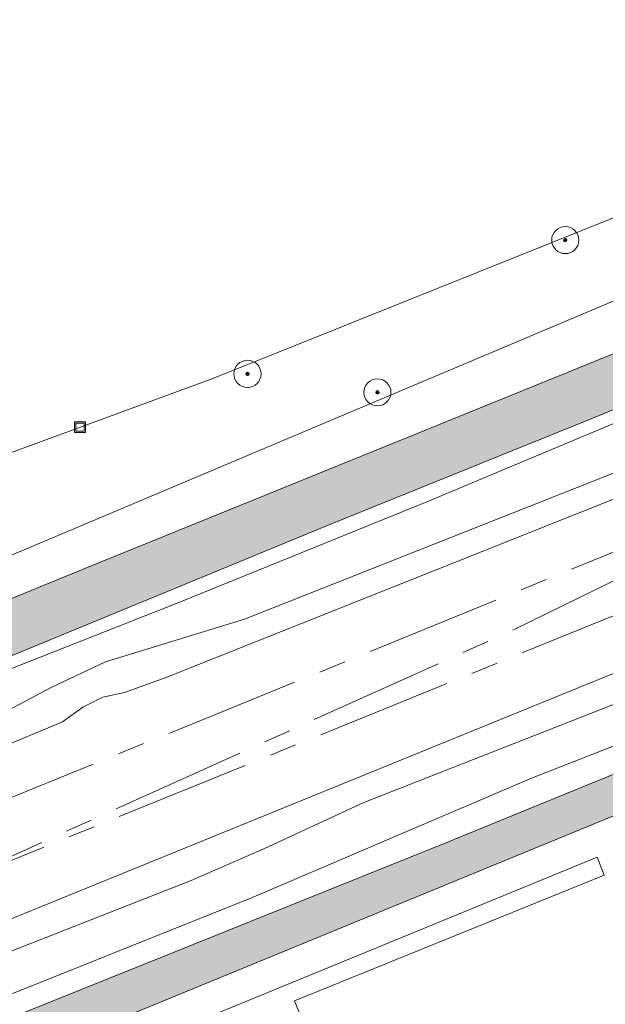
# Model space of a CAD drawing. Header units: metres. Extents: x 125349 to 128236, y 501602 to 503797.
# Tile 566 of 656: x 127025 to 127068, y 502907 to 502979. Entities that reach past the tile are written whole.
import ezdxf

# ---------------------------------------------------------------- set-up
doc = ezdxf.new("R2010")
doc.units = ezdxf.units.M
doc.linetypes.add('AM-AS-SO', pattern=[16, 10, -2, 2, -2])
doc.layers.get('0').update_dxf_attribs({"linetype": 'CONTINUOUS'})
for name, color, linetype, lineweight in [('B-WE-AM-AS_SPOOR_TREIN-G', 10, 'AM-AS-SO', 18), ('B-WE-GR-BOOM-S-500', 90, 'CONTINUOUS', 18), ('B-WE-GR-GRAS-GV', 60, 'CONTINUOUS', 13), ('B-WE-GR-GROENVOORZIENING-GV', 80, 'CONTINUOUS', 18), ('B-WE-GR-RIET-GV', 120, 'CONTINUOUS', 13), ('B-WE-GW-TALUD_KRUIN-G', 90, 'CONTINUOUS', 18), ('B-WE-IE-MEUBILAIR_WEGMEUBILAIR_AFVALBAK-S', 7, 'CONTINUOUS', 18), ('B-WE-OG-TERREIN_OEVER-GV', 7, 'CONTINUOUS', 18), ('B-WE-OG-WATER-GV', 130, 'CONTINUOUS', 18), ('B-WE-OG-WATER_SLOOT-GV', 120, 'CONTINUOUS', 18), ('B-WE-VH-HALFVERHARDING-GV', 130, 'CONTINUOUS', 18), ('B-WE-VH-ONVERHARD-GV', 252, 'CONTINUOUS', 18)]:
    doc.layers.add(name, color=color, linetype=linetype, lineweight=lineweight)
doc.layers.add('B-WE-OG-WATER-V', color=7, linetype='CONTINUOUS', lineweight=18, true_color=0xbee8ff)
doc.layers.add('B-WE-OG-WATER_SLOOT-V', color=7, linetype='CONTINUOUS', lineweight=18, true_color=0x73e9ff)

# ---------------------------------------------------------------- blocks, each defined once
blk = doc.blocks.new('SIE-WEG_AFVALBAK-SO')
at = {"color": 0, "linetype": 'ByBlock', "lineweight": 18}
for points in [[(-2, -2), (2, -2), (2, 2), (-2, 2)], [(-1.5, -1.5), (1.5, -1.5), (1.5, 1.5), (-1.5, 1.5)]]:
    blk.add_lwpolyline(points, close=True, dxfattribs=at)
blk = doc.blocks.new('SGR-BOOM_01-SO')
at = {"linetype": 'ByBlock', "lineweight": 18}
h = blk.add_hatch(color=0, dxfattribs=at)
h.dxf.hatch_style = 1
edge = h.paths.add_edge_path()
edge.add_arc((0, 0), 0.25, 0, 360)
at = {"color": 0, "linetype": 'ByBlock', "lineweight": 18}
for radius in [2, 0.25]:
    blk.add_circle((0, 0), radius, dxfattribs=at)

msp = doc.modelspace()

# ---------------------------------------------------------------- hatches: boundary and pattern name
at = {"layer": 'B-WE-OG-WATER-V'}
msp.add_hatch(color=256, dxfattribs=at).paths.add_polyline_path([(126925.692, 502862.179), (126926.725, 502862.599), (126929.444, 502863.705), (126998.342, 502891.735), (127000, 502892.411), (127068.237, 502920.434), (127146.516, 502952.024), (127196.733, 502973.001), (127260.705, 502998.784), (127260.857, 502998.82), (127261.013, 502998.828), (127261.168, 502998.808), (127261.317, 502998.761), (127261.455, 502998.687), (127261.567, 502998.585), (127261.661, 502998.466), (127261.733, 502998.333), (127261.782, 502998.19), (127261.807, 502998.041), (127261.945, 502997.108), (127262.153, 502995.7), (127264.042, 502982.918), (127274.544, 502911.835), (127274.907, 502909.378), (127282.182, 502860.137), (127282.031, 502858.976), (127281.742, 502858.155), (127281.334, 502857.386), (127268.035, 502838.479), (127192.199, 502827.152), (127174.64, 502824.496), (127100.104, 502813.864), (127099.193, 502813.92), (127098.304, 502814.128), (127097.618, 502814.416), (127096.987, 502814.81), (127096.427, 502815.299), (127095.952, 502815.872), (127095.582, 502816.467), (127095.305, 502817.11), (127095.127, 502817.788), (127095.052, 502818.484), (127085.615, 502879.411), (127084.34, 502879.16), (127094.277, 502813.207), (127094.502, 502811.717), (127096.103, 502811.268), (127132.621, 502816.48), (127179.344, 502823.246), (127230.768, 502830.464), (127268.638, 502836.128), (127269.888, 502836.64), (127270.897, 502837.476), (127280.482, 502851.498), (127284.384, 502857.206), (127284.591, 502857.745), (127284.735, 502858.304), (127284.823, 502858.953), (127284.833, 502859.607), (127284.584, 502861.398), (127283.981, 502865.851), (127266.618, 502983.933), (127264.357, 502999.307), (127264.347, 502999.447), (127264.363, 502999.639), (127264.412, 502999.825), (127264.492, 503000), (127264.602, 503000.168), (127264.738, 503000.316), (127264.896, 503000.44), (127265.072, 503000.536), (127265.86, 503000.856), (127270.744, 503002.841), (127363.988, 503040.735), (127500, 503096.01), (127557.609, 503119.4), (127566.001, 503122.807), (127564.637, 503126.313), (127556.879, 503123.274), (127513.142, 503105.462), (127471.191, 503088.149), (127356.647, 503040.877), (127237.227, 502993.046), (127157.527, 502959.981), (127056.473, 502918.71), (126986.353, 502890.514), (126953.022, 502877.282), (126938.276, 502870.698), (126816.16, 502822.047), (126799.469, 502814.983), (126798.43, 502814.189), (126797.678, 502813.119), (126797.298, 502811.964), (126794.069, 502810.633), (126794.114, 502810.547), (126794.255, 502810.364), (126794.427, 502810.209), (126794.623, 502810.087), (126794.838, 502810.003), (126795.065, 502809.958), (126801.742, 502812.259), (126815.875, 502817.472), (126882.56, 502844.385), (126887.864, 502846.257), (126892.686, 502848.457), (126899.347, 502851.123), (126904.204, 502852.841), (126910.749, 502855.949), (126912.045, 502856.396), (126920.665, 502860.142), (126923.134, 502861.019), (126923.894, 502860.754), (126924.227, 502860.545), (126924.713, 502859.369), (126926.414, 502855.193), (126931.221, 502843.57), (126935.053, 502834.355), (126938.599, 502825.858), (126938.915, 502825.79), (126939.468, 502825.67), (126940.871, 502825.979), (126940.481, 502826.935), (126939.727, 502828.784)])
at = {"layer": 'B-WE-OG-WATER_SLOOT-V'}
h = msp.add_hatch(color=256, dxfattribs=at)
edge = h.paths.add_edge_path()
edge.add_line((127109.294, 502966.875), (127108.498, 502968.844))
edge.add_line((127108.498, 502968.844), (127107.772, 502970.641))
edge.add_line((127107.772, 502970.641), (127068.489, 502954.552))
edge.add_line((127068.489, 502954.552), (127030.455, 502939.089))
edge.add_line((127030.455, 502939.089), (126998.342, 502925.95))
edge.add_line((126998.342, 502925.95), (126973.716, 502915.849))
edge.add_line((126973.716, 502915.849), (126899.988, 502886.297))
edge.add_line((126899.988, 502886.297), (126868.392, 502873.189))
edge.add_line((126868.392, 502873.189), (126830.774, 502857.997))
edge.add_line((126830.774, 502857.997), (126818.319, 502853.082))
edge.add_line((126818.319, 502853.082), (126804.876, 502847.478))
edge.add_line((126804.876, 502847.478), (126794.815, 502843.454))
edge.add_arc((126795.766, 502841.367), 2.293, 114.50274, 145.50338)
edge.add_line((126793.876, 502842.666), (126793.772, 502842.499))
edge.add_line((126793.772, 502842.499), (126793.682, 502842.323))
edge.add_line((126793.682, 502842.323), (126793.608, 502842.141))
edge.add_line((126793.608, 502842.141), (126793.55, 502841.952))
edge.add_line((126793.55, 502841.952), (126793.508, 502841.76))
edge.add_line((126793.508, 502841.76), (126793.577, 502841.573))
edge.add_line((126793.577, 502841.573), (126793.662, 502841.392))
edge.add_line((126793.662, 502841.392), (126793.762, 502841.219))
edge.add_line((126793.762, 502841.219), (126793.876, 502841.055))
edge.add_line((126793.876, 502841.055), (126794.003, 502840.902))
edge.add_line((126794.003, 502840.902), (126794.143, 502840.759))
edge.add_line((126794.143, 502840.759), (126794.294, 502840.629))
edge.add_line((126794.294, 502840.629), (126794.456, 502840.512))
edge.add_line((126794.456, 502840.512), (126794.612, 502840.443))
edge.add_line((126794.612, 502840.443), (126794.774, 502840.388))
edge.add_line((126794.774, 502840.388), (126794.94, 502840.347))
edge.add_line((126794.94, 502840.347), (126795.109, 502840.321))
edge.add_line((126795.109, 502840.321), (126795.279, 502840.309))
edge.add_line((126795.279, 502840.309), (126795.45, 502840.312))
edge.add_line((126795.45, 502840.312), (126795.62, 502840.329))
edge.add_line((126795.62, 502840.329), (126795.788, 502840.362))
edge.add_line((126795.788, 502840.362), (126795.952, 502840.408))
edge.add_line((126795.952, 502840.408), (126802.862, 502843.234))
edge.add_line((126802.862, 502843.234), (126806.917, 502844.92))
edge.add_line((126806.917, 502844.92), (126811.948, 502846.879))
edge.add_line((126811.948, 502846.879), (126839.62, 502857.651))
edge.add_line((126839.62, 502857.651), (126868.251, 502869.491))
edge.add_line((126868.251, 502869.491), (126904.808, 502883.645))
edge.add_line((126904.808, 502883.645), (126935.699, 502896.31))
edge.add_line((126935.699, 502896.31), (127005.545, 502924.816))
edge.add_line((127005.545, 502924.816), (127024.555, 502932.49))
edge.add_line((127024.555, 502932.49), (127047.952, 502942.124))
edge.add_line((127047.952, 502942.124), (127067.055, 502949.835))
edge.add_line((127067.055, 502949.835), (127085.842, 502957.527))
edge.add_line((127085.842, 502957.527), (127106.748, 502965.847))
edge.add_line((127106.748, 502965.847), (127109.294, 502966.875))

# ---------------------------------------------------------------- linework, layer by layer
at = {"layer": 'B-WE-AM-AS_SPOOR_TREIN-G', "flags": 128}
for points in [[(127062.156, 502932.692), (127541.725, 503127.818), (127559.81, 503135.812), (127577.47, 503143.488), (127589.891, 503149.297), (127607.659, 503157.924), (127616.754, 503162.484), (127625.775, 503167.154), (127635.822, 503172.501), (127643.947, 503176.951), (127661.893, 503187.126), (127678.772, 503197.133), (127690.762, 503204.587), (127705.008, 503213.754), (127717.388, 503222.002), (127727.988, 503229.299), (127738.474, 503236.76), (127750.901, 503245.927), (127761.126, 503253.742), (127773.233, 503263.328), (127786.595, 503274.267), (127798.012, 503283.855), (127809.3, 503293.595), (127822.501, 503305.328), (127837.917, 503319.822), (127848.552, 503330.273), (127861.422, 503343.181), (127864.148, 503345.784), (127870.667, 503352.586), (127886.825, 503369.765), (127894.374, 503377.951)], [(126902.7, 502872.479), (126911.548, 502876.082), (126924.921, 502881.527), (126934.277, 502885.348), (126945.463, 502889.897), (126956.129, 502894.232), (126966.227, 502898.335), (126976.496, 502902.526), (126987.091, 502906.831), (126998.019, 502911.267), (127009.737, 502916.033), (127021.689, 502920.901), (127031.162, 502924.745), (127039.517, 502928.146), (127050.357, 502932.547), (127060.423, 502936.652), (127069.763, 502940.481)], [(127061.513, 502934.4), (127070.5, 502938.812)], [(127017.623, 502914.621), (127061.513, 502934.4)], [(127017.623, 502914.621), (127062.156, 502932.692)]]:
    msp.add_lwpolyline(points, dxfattribs=at)
at = {"layer": 'B-WE-GR-GRAS-GV', "flags": 128}
for points in [[(127295.342, 503023.364), (127285.612, 503019.466), (127282.622, 503018.12), (127277.627, 503015.492), (127274.912, 503014.281), (127271.971, 503013.418), (127268.344, 503012.14), (127185.349, 502978.464), (127175.98, 502974.782), (127171.094, 502972.728), (127153.965, 502965.072), (127147.601, 502962.848), (127105.049, 502945.599), (127100.813, 502943.688), (127098.811, 502942.698), (127096.743, 502941.847), (127090.182, 502939.865), (126981.78, 502895.714)], [(127001.419, 502901.695), (127037.742, 502915.937), (127043.14, 502918.279), (127050.448, 502921.668), (127091.813, 502937.901), (127094.863, 502938.801), (127097.002, 502939.695), (127100.079, 502941.441), (127103.312, 502943.124), (127108.691, 502945.386), (127141.793, 502958.532), (127157.157, 502964.088), (127167.092, 502968.267), (127174.976, 502972.319), (127178.813, 502974.036), (127204.002, 502983.724), (127269.023, 503010.681), (127275.95, 503012.931), (127292.548, 503020.639)], [(127206.933, 503001.947), (127180.603, 502991.132), (127173.282, 502988.376), (127152.558, 502980.903), (127143.663, 502977.423), (127133.917, 502973.222), (127127.937, 502970.863), (127122.687, 502968.454), (127114.537, 502964.511), (127105.387, 502961.424), (127103.689, 502960.731), (127097.864, 502957.776), (127095.453, 502956.811), (127092.976, 502956.026), (127090.307, 502955.614), (127087.722, 502954.849), (127084.031, 502951.988), (127082.388, 502951.25), (127041.673, 502935.161), (127031.445, 502932.012), (127027.482, 502930.149), (127022.095, 502927.311)], [(126989.514, 502911.417), (127028.262, 502927.597), (127029.759, 502928.686), (127031.229, 502929.413), (127032.832, 502929.763), (127035.821, 502930.825), (127082.728, 502949.519), (127084.741, 502950.473), (127086.557, 502951.774), (127087.435, 502952.772), (127088.679, 502953.622), (127090.101, 502954.117), (127091.604, 502954.221), (127094.323, 502954.789), (127096.932, 502955.741), (127102.338, 502958.666), (127105.429, 502959.758), (127115.756, 502963.786), (127124.079, 502967.167)]]:
    msp.add_lwpolyline(points, dxfattribs=at)
at = {"layer": 'B-WE-GR-GROENVOORZIENING-GV', "flags": 128}
msp.add_lwpolyline([(126857.615, 503007.983), (126857.148, 503007.934), (126850.084, 503005.623), (126888.716, 502894.507), (126812.462, 502868.181), (126807.751, 502866.555), (126789.288, 502862.249), (126795.321, 502846.852), (126905.108, 502891.136), (127007.521, 502932.705), (127096.351, 502970.16), (127093.404, 502976.07), (127087.904, 502972.317), (127039.336, 502952.848), (127021.557, 502946.335), (127000, 502938.149), (126984.856, 502932.262), (126978.619, 502927.671), (126972.372, 502925.295), (126899.279, 502897.488), (126860.897, 503007.366)], close=True, dxfattribs=at)
for points in [[(127260.705, 502998.784), (127196.733, 502973.001), (127146.516, 502952.024), (127068.237, 502920.434), (127000, 502892.411)], [(127104.688, 502978.896), (127093.404, 502976.07), (127096.351, 502970.16), (127007.521, 502932.705), (126905.108, 502891.136), (126795.321, 502846.852), (126789.288, 502862.249), (126786.669, 502862.046), (126793.484, 502842.92), (126793.876, 502842.666)], [(126794.815, 502843.454), (126804.876, 502847.478), (126818.319, 502853.082), (126830.774, 502857.997), (126868.392, 502873.189), (126899.988, 502886.297), (126973.716, 502915.849), (126998.342, 502925.95), (127030.455, 502939.089), (127068.489, 502954.552), (127107.772, 502970.641), (127107.928, 502970.705), (127104.688, 502978.896)], [(127000, 502889.882), (127067.623, 502917.652), (127068.139, 502916.331), (127045.331, 502907.069), (127055.799, 502881.254)]]:
    msp.add_lwpolyline(points, dxfattribs=at)
at = {"layer": 'B-WE-GR-RIET-GV', "flags": 128}
for points in [[(127375.932, 503073.727), (127335.091, 503057.318), (127322.649, 503052.237), (127311.123, 503047.702), (127299.112, 503042.828), (127288.777, 503037.97), (127283.678, 503036.047), (127279.122, 503034.439), (127273.096, 503031.762), (127263.223, 503027.539), (127240.863, 503018.591), (127221.784, 503010.866), (127208.276, 503005.295), (127200.847, 503002.341), (127147.878, 502981.86), (127128.101, 502973.491), (127116.855, 502969.058), (127108.863, 502965.762), (127097.668, 502961.46), (127092.025, 502959.072), (127073.292, 502951.408), (127055.087, 502943.783), (127036.838, 502936.384), (127021.328, 502930.264)], [(127019.363, 502905.527), (127042.308, 502914.711), (127062.774, 502923.457), (127091.6, 502934.738), (127113.822, 502943.654), (127143.268, 502956.327), (127162.506, 502963.85), (127184.664, 502972.993), (127230.889, 502991.742), (127272.163, 503008.715), (127302.536, 503020.579), (127334.089, 503033.137), (127412.186, 503065.268)], [(127292.548, 503020.639), (127275.95, 503012.931), (127269.023, 503010.681), (127204.002, 502983.724), (127178.813, 502974.036), (127174.976, 502972.319), (127167.092, 502968.267), (127157.157, 502964.088), (127141.793, 502958.532), (127108.691, 502945.386), (127103.312, 502943.124), (127100.079, 502941.441), (127097.002, 502939.695), (127094.863, 502938.801), (127091.813, 502937.901), (127050.448, 502921.668), (127043.14, 502918.279), (127037.742, 502915.937), (127001.419, 502901.695)], [(127022.095, 502927.311), (127027.482, 502930.149), (127031.445, 502932.012), (127041.673, 502935.161), (127082.388, 502951.25), (127084.031, 502951.988), (127087.722, 502954.849), (127090.307, 502955.614), (127092.976, 502956.026), (127095.453, 502956.811), (127097.864, 502957.776), (127103.689, 502960.731), (127105.387, 502961.424), (127114.537, 502964.511), (127122.687, 502968.454), (127127.937, 502970.863), (127133.917, 502973.222), (127143.663, 502977.423), (127152.558, 502980.903), (127173.282, 502988.376), (127180.603, 502991.132), (127206.933, 503001.947)]]:
    msp.add_lwpolyline(points, dxfattribs=at)
at = {"layer": 'B-WE-GW-TALUD_KRUIN-G', "flags": 128}
for points in [[(127295.342, 503023.364), (127285.612, 503019.466), (127282.622, 503018.12), (127277.627, 503015.492), (127274.912, 503014.281), (127271.971, 503013.418), (127268.344, 503012.14), (127185.349, 502978.464), (127175.98, 502974.782), (127171.094, 502972.728), (127153.965, 502965.072), (127147.601, 502962.848), (127105.049, 502945.599), (127100.813, 502943.688), (127098.811, 502942.698), (127096.743, 502941.847), (127090.182, 502939.865), (126981.78, 502895.714)], [(126989.514, 502911.417), (127028.262, 502927.597), (127029.759, 502928.686), (127031.229, 502929.413), (127032.832, 502929.763), (127035.821, 502930.825), (127082.728, 502949.519), (127084.741, 502950.473), (127086.557, 502951.774), (127087.435, 502952.772), (127088.679, 502953.622), (127090.101, 502954.117), (127091.604, 502954.221), (127094.323, 502954.789), (127096.932, 502955.741), (127102.338, 502958.666), (127105.429, 502959.758), (127115.756, 502963.786), (127124.079, 502967.167)]]:
    msp.add_lwpolyline(points, dxfattribs=at)
at = {"layer": 'B-WE-OG-TERREIN_OEVER-GV', "flags": 128}
for points in [[(126986.353, 502890.514), (127056.473, 502918.71), (127157.527, 502959.981), (127237.227, 502993.046), (127356.647, 503040.877), (127471.191, 503088.149)], [(127021.328, 502930.264), (127036.838, 502936.384), (127055.087, 502943.783), (127073.292, 502951.408), (127092.025, 502959.072), (127097.668, 502961.46), (127108.863, 502965.762), (127116.855, 502969.058), (127128.101, 502973.491), (127147.878, 502981.86), (127200.847, 503002.341), (127208.276, 503005.295), (127221.784, 503010.866), (127240.863, 503018.591), (127263.223, 503027.539), (127273.096, 503031.762), (127279.122, 503034.439), (127283.678, 503036.047), (127288.777, 503037.97), (127299.112, 503042.828), (127311.123, 503047.702), (127322.649, 503052.237), (127335.091, 503057.318), (127375.932, 503073.727)], [(127355.313, 503067.142), (127342.342, 503061.872), (127327.549, 503055.77), (127312.144, 503049.316), (127298.56, 503043.694), (127280.98, 503036.482), (127268.845, 503031.545), (127254.575, 503025.757), (127238.073, 503019.082), (127221.85, 503012.518), (127191.107, 503000), (127186.654, 502998.187), (127166.101, 502989.792), (127145.976, 502981.675), (127125.386, 502973.373), (127109.294, 502966.875), (127106.748, 502965.847), (127085.842, 502957.527), (127067.055, 502949.835), (127047.952, 502942.124), (127024.555, 502932.49)], [(127412.186, 503065.268), (127334.089, 503033.137), (127302.536, 503020.579), (127272.163, 503008.715), (127230.889, 502991.742), (127184.664, 502972.993), (127162.506, 502963.85), (127143.268, 502956.327), (127113.822, 502943.654), (127091.6, 502934.738), (127062.774, 502923.457), (127042.308, 502914.711), (127019.363, 502905.527)]]:
    msp.add_lwpolyline(points, dxfattribs=at)
at = {"layer": 'B-WE-OG-WATER-GV', "flags": 128}
for points in [[(127471.191, 503088.149), (127356.647, 503040.877), (127237.227, 502993.046), (127157.527, 502959.981), (127056.473, 502918.71), (126986.353, 502890.514)], [(127000, 502892.411), (127068.237, 502920.434), (127146.516, 502952.024), (127196.733, 502973.001), (127260.705, 502998.784), (127260.857, 502998.82), (127261.013, 502998.828), (127261.168, 502998.808), (127261.317, 502998.761), (127261.455, 502998.687), (127261.567, 502998.585), (127261.661, 502998.466), (127261.733, 502998.333), (127261.782, 502998.19), (127261.807, 502998.041), (127261.945, 502997.108), (127262.153, 502995.7), (127264.042, 502982.918), (127274.544, 502911.835), (127274.907, 502909.378), (127282.182, 502860.137)]]:
    msp.add_lwpolyline(points, dxfattribs=at)
at = {"layer": 'B-WE-OG-WATER_SLOOT-GV', "flags": 128}
for points in [[(127109.294, 502966.875), (127108.498, 502968.844), (127107.772, 502970.641), (127068.489, 502954.552), (127030.455, 502939.089), (126998.342, 502925.95), (126973.716, 502915.849), (126899.988, 502886.297), (126868.392, 502873.189), (126830.774, 502857.997), (126818.319, 502853.082), (126804.876, 502847.478)], [(127024.555, 502932.49), (127047.952, 502942.124), (127067.055, 502949.835), (127085.842, 502957.527), (127106.748, 502965.847), (127109.294, 502966.875)]]:
    msp.add_lwpolyline(points, dxfattribs=at)
at = {"layer": 'B-WE-VH-HALFVERHARDING-GV', "flags": 128}
for points in [[(126981.78, 502895.714), (127090.182, 502939.865), (127096.743, 502941.847), (127098.811, 502942.698), (127100.813, 502943.688), (127105.049, 502945.599), (127147.601, 502962.848), (127153.965, 502965.072), (127171.094, 502972.728), (127175.98, 502974.782), (127185.349, 502978.464), (127268.344, 503012.14), (127271.971, 503013.418), (127274.912, 503014.281), (127277.627, 503015.492), (127282.622, 503018.12), (127285.612, 503019.466), (127295.342, 503023.364)], [(127200.107, 502971.969), (127145.844, 502949.641), (127081.026, 502923.159), (127086.497, 502884.431), (127081.795, 502883.78), (127076.493, 502917.434), (127073.542, 502916.883), (127073.191, 502915.932), (127074.746, 502908.127), (127076.404, 502897.534), (127077.39, 502891.234), (127073.755, 502889.765), (127073.149, 502889.357), (127078.148, 502877.04), (127062.348, 502870.833), (127057.961, 502882.109), (127055.799, 502881.254), (127045.331, 502907.069), (127068.139, 502916.331), (127067.623, 502917.652), (127000, 502889.882)], [(127124.079, 502967.167), (127115.756, 502963.786), (127105.429, 502959.758), (127102.338, 502958.666), (127096.932, 502955.741), (127094.323, 502954.789), (127091.604, 502954.221), (127090.101, 502954.117), (127088.679, 502953.622), (127087.435, 502952.772), (127086.557, 502951.774), (127084.741, 502950.473), (127082.728, 502949.519), (127035.821, 502930.825), (127032.832, 502929.763), (127031.229, 502929.413), (127029.759, 502928.686), (127028.262, 502927.597), (126989.514, 502911.417)]]:
    msp.add_lwpolyline(points, dxfattribs=at)
at = {"layer": 'B-WE-VH-ONVERHARD-GV', "flags": 128}
msp.add_lwpolyline([(127021.557, 502946.335), (127039.336, 502952.848), (127087.904, 502972.317), (127093.404, 502976.07), (127104.688, 502978.896), (127096.16, 503000), (127048.703, 503117.448)], dxfattribs=at)

# ---------------------------------------------------------------- block references
at = {"layer": 'B-WE-GR-BOOM-S-500', "xscale": 0.5, "yscale": 0.5, "zscale": 0.5}
for p in [(127065.269, 502963.037), (127041.881, 502953.192), (127051.441, 502951.836)]:
    msp.add_blockref('SGR-BOOM_01-SO', p, dxfattribs=at)
at = {"layer": 'B-WE-IE-MEUBILAIR_WEGMEUBILAIR_AFVALBAK-S', "xscale": 0.2, "yscale": 0.2, "zscale": 0.2}
msp.add_blockref('SIE-WEG_AFVALBAK-SO', (127029.554, 502949.276), dxfattribs=at)

doc.saveas('drawing.dxf')
